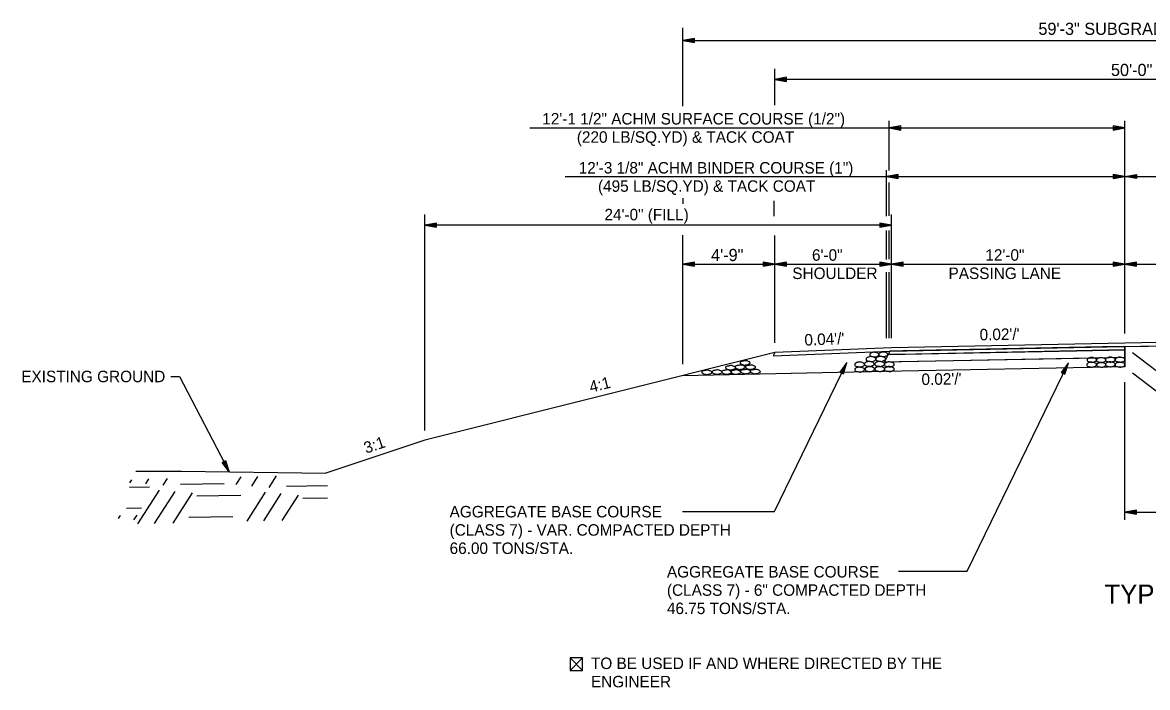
# Model space of a CAD drawing. Extents: x 1398183 to 1398373, y 1967240 to 1968889.
# Drawn here: x 1398188 to 1398245.9, y 1968019.2 to 1968053.4 of the extents above; entities that cross this region are included whole.
import ezdxf

# ---------------------------------------------------------------- set-up
doc = ezdxf.new("R2010")
doc.units = 0
for name, color, linetype in [('1', 7, 'Continuous'), ('10', 7, 'Continuous'), ('19', 7, 'Continuous'), ('42', 7, 'Continuous'), ('9', 7, 'Continuous'), ('Level 1', 7, 'Continuous')]:
    doc.layers.add(name, color=color, linetype=linetype)

# ---------------------------------------------------------------- blocks, each defined once
blk = doc.blocks.new('ROCKS')
at = {"layer": '1'}
blk.add_spline([(0.013, 0.06), (0.053, 0.053), (0.107, 0.033), (0.133, 0.013), (0.133, -0.007), (0.12, -0.033), (0.107, -0.04), (0.073, -0.053), (0.033, -0.067), (0.013, -0.067), (-0.02, -0.06), (-0.06, -0.053), (-0.087, -0.047), (-0.113, -0.02), (-0.113, -0.007), (-0.107, 0.02), (-0.087, 0.033), (-0.067, 0.047), (-0.033, 0.053), (-0.02, 0.06), (0.013, 0.06)], degree=3, dxfattribs=at)
blk = doc.blocks.new('4TO1 ABC')
at = {"layer": '1', "xscale": 0.1312491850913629, "yscale": 0.1312491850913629, "rotation": 180}
for p in [(0.00175, -0.00875), (-0.03325, -0.0385), (-0.016625, -0.023625), (0, -0.0385), (0.018375, -0.023625), (0.034125, -0.04025), (0.051625, -0.025375), (0.06475, -0.04025), (0.098, -0.04025), (0.133, -0.041125)]:
    blk.add_blockref('ROCKS', p, dxfattribs=at)

msp = doc.modelspace()

# ---------------------------------------------------------------- linework, layer by layer
at = {"layer": '10'}
for p, q in [((1398216.183, 1968020.693), (1398216.824, 1968020.052)), ((1398216.824, 1968020.693), (1398216.183, 1968020.052)), ((1398216.564, 1968020.052), (1398216.576, 1968020.052))]:
    msp.add_line(p, q, dxfattribs=at)
msp.add_lwpolyline([(1398216.576, 1968020.052), (1398216.824, 1968020.052), (1398216.824, 1968020.693), (1398216.183, 1968020.693), (1398216.183, 1968020.052), (1398216.564, 1968020.052)], dxfattribs=at)
at = {"layer": '19'}
for p, q in [((1398221.989, 1968049.063), (1398221.989, 1968053.079)), ((1398222.589, 1968052.54), (1398221.989, 1968052.435)), ((1398221.989, 1968052.435), (1398281.284, 1968052.435)), ((1398221.989, 1968052.435), (1398222.589, 1968052.33)), ((1398222.589, 1968052.485), (1398222.149, 1968052.45)), ((1398222.149, 1968052.42), (1398222.589, 1968052.38)), ((1398222.589, 1968052.33), (1398222.589, 1968052.54)), ((1398226.719, 1968049.101), (1398226.719, 1968050.983)), ((1398227.319, 1968050.54), (1398226.719, 1968050.435)), ((1398276.719, 1968050.435), (1398226.719, 1968050.435)), ((1398226.719, 1968050.435), (1398227.319, 1968050.33)), ((1398227.319, 1968050.485), (1398226.879, 1968050.45)), ((1398226.879, 1968050.42), (1398227.319, 1968050.38)), ((1398227.319, 1968050.33), (1398227.319, 1968050.54)), ((1398232.592, 1968045.744), (1398232.592, 1968048.294)), ((1398233.192, 1968048.04), (1398232.592, 1968047.935)), ((1398233.192, 1968047.985), (1398232.752, 1968047.95)), ((1398233.192, 1968047.83), (1398233.192, 1968048.04)), ((1398244.119, 1968048.04), (1398244.119, 1968047.83)), ((1398244.719, 1968047.935), (1398244.119, 1968048.04)), ((1398244.559, 1968047.95), (1398244.119, 1968047.985)), ((1398244.719, 1968037.367), (1398244.719, 1968048.294)), ((1398214.104, 1968047.935), (1398244.719, 1968047.935)), ((1398232.592, 1968047.935), (1398233.192, 1968047.83)), ((1398232.752, 1968047.92), (1398233.192, 1968047.88)), ((1398244.119, 1968047.83), (1398244.719, 1968047.935)), ((1398244.119, 1968047.88), (1398244.559, 1968047.92)), ((1398232.453, 1968043.399), (1398232.453, 1968045.76)), ((1398215.924, 1968045.435), (1398268.719, 1968045.435)), ((1398233.053, 1968045.54), (1398232.453, 1968045.435)), ((1398232.453, 1968045.435), (1398233.053, 1968045.33)), ((1398232.592, 1968043.417), (1398232.592, 1968045.137)), ((1398233.053, 1968045.485), (1398232.613, 1968045.45)), ((1398232.613, 1968045.42), (1398233.053, 1968045.38)), ((1398233.053, 1968045.33), (1398233.053, 1968045.54)), ((1398244.119, 1968045.54), (1398244.119, 1968045.33)), ((1398244.719, 1968045.435), (1398244.119, 1968045.54)), ((1398244.559, 1968045.45), (1398244.119, 1968045.485)), ((1398244.119, 1968045.33), (1398244.719, 1968045.435)), ((1398244.119, 1968045.38), (1398244.559, 1968045.42)), ((1398244.719, 1968045.435), (1398245.319, 1968045.54)), ((1398245.319, 1968045.33), (1398244.719, 1968045.435)), ((1398244.879, 1968045.45), (1398245.319, 1968045.485)), ((1398245.319, 1968045.38), (1398244.879, 1968045.42)), ((1398245.319, 1968045.54), (1398245.319, 1968045.33)), ((1398221.993, 1968044.039), (1398221.993, 1968044.327)), ((1398226.683, 1968043.409), (1398226.683, 1968044.192)), ((1398208.719, 1968032.387), (1398208.719, 1968043.482)), ((1398232.719, 1968037.127), (1398232.719, 1968043.482)), ((1398209.319, 1968043.04), (1398208.719, 1968042.935)), ((1398232.719, 1968042.935), (1398208.719, 1968042.935)), ((1398208.719, 1968042.935), (1398209.319, 1968042.83)), ((1398209.319, 1968042.985), (1398208.879, 1968042.95)), ((1398208.879, 1968042.92), (1398209.319, 1968042.88)), ((1398209.319, 1968042.83), (1398209.319, 1968043.04)), ((1398232.119, 1968043.04), (1398232.119, 1968042.83)), ((1398232.719, 1968042.935), (1398232.119, 1968043.04)), ((1398232.559, 1968042.95), (1398232.119, 1968042.985)), ((1398232.119, 1968042.83), (1398232.719, 1968042.935)), ((1398232.119, 1968042.88), (1398232.559, 1968042.92)), ((1398221.989, 1968035.796), (1398221.989, 1968042.428)), ((1398226.719, 1968036.887), (1398226.719, 1968042.41)), ((1398232.454, 1968041.179), (1398232.454, 1968042.668)), ((1398232.592, 1968041.183), (1398232.592, 1968042.672)), ((1398222.589, 1968041.039), (1398221.989, 1968040.935)), ((1398222.589, 1968040.829), (1398222.589, 1968041.039)), ((1398226.119, 1968041.04), (1398226.119, 1968040.83)), ((1398226.719, 1968040.934), (1398226.119, 1968041.04)), ((1398227.319, 1968041.039), (1398226.719, 1968040.934)), ((1398227.319, 1968040.829), (1398227.319, 1968041.039)), ((1398232.119, 1968041.04), (1398232.119, 1968040.83)), ((1398232.719, 1968040.934), (1398232.119, 1968041.04)), ((1398233.319, 1968041.04), (1398232.719, 1968040.935)), ((1398233.319, 1968040.83), (1398233.319, 1968041.04)), ((1398244.119, 1968041.04), (1398244.119, 1968040.83)), ((1398244.719, 1968040.935), (1398244.119, 1968041.04)), ((1398245.319, 1968041.04), (1398244.719, 1968040.935)), ((1398245.319, 1968040.83), (1398245.319, 1968041.04)), ((1398221.989, 1968040.935), (1398222.589, 1968040.829)), ((1398221.989, 1968040.934), (1398226.719, 1968040.934)), ((1398222.589, 1968040.984), (1398222.149, 1968040.95)), ((1398222.149, 1968040.92), (1398222.589, 1968040.879)), ((1398226.559, 1968040.949), (1398226.119, 1968040.985)), ((1398226.119, 1968040.83), (1398226.719, 1968040.934)), ((1398226.119, 1968040.88), (1398226.559, 1968040.919)), ((1398226.719, 1968040.934), (1398232.719, 1968040.934)), ((1398226.719, 1968040.934), (1398227.319, 1968040.829)), ((1398227.319, 1968040.984), (1398226.879, 1968040.949)), ((1398226.879, 1968040.919), (1398227.319, 1968040.879)), ((1398232.559, 1968040.949), (1398232.119, 1968040.985)), ((1398232.119, 1968040.83), (1398232.719, 1968040.934)), ((1398232.119, 1968040.88), (1398232.559, 1968040.919)), ((1398232.454, 1968037.127), (1398232.454, 1968040.527)), ((1398232.592, 1968037.127), (1398232.592, 1968040.524)), ((1398232.719, 1968040.935), (1398233.319, 1968040.83)), ((1398232.719, 1968040.935), (1398244.719, 1968040.935)), ((1398233.319, 1968040.985), (1398232.879, 1968040.95)), ((1398232.879, 1968040.92), (1398233.319, 1968040.88)), ((1398244.559, 1968040.95), (1398244.119, 1968040.985)), ((1398244.119, 1968040.83), (1398244.719, 1968040.935)), ((1398244.119, 1968040.88), (1398244.559, 1968040.92)), ((1398244.719, 1968040.935), (1398256.719, 1968040.935)), ((1398244.719, 1968040.935), (1398245.319, 1968040.83)), ((1398245.319, 1968040.985), (1398244.879, 1968040.95)), ((1398244.879, 1968040.92), (1398245.319, 1968040.88)), ((1398226.719, 1968036.387), (1398208.719, 1968031.887)), ((1398226.719, 1968036.387), (1398226.634, 1968036.217)), ((1398232.719, 1968036.627), (1398226.719, 1968036.387)), ((1398232.549, 1968036.287), (1398244.719, 1968036.533)), ((1398232.634, 1968036.457), (1398232.549, 1968036.287)), ((1398243.874, 1968036.516), (1398233.118, 1968036.297)), ((1398244.719, 1968036.533), (1398243.874, 1968036.516)), ((1398244.719, 1968036.7), (1398244.719, 1968036.533)), ((1398244.719, 1968036.533), (1398244.719, 1968036.158)), ((1398244.719, 1968036.158), (1398244.719, 1968036.533)), ((1398245.116, 1968036.397), (1398247.818, 1968034.328)), ((1398226.689, 1968028.218), (1398230.417, 1968035.876)), ((1398230.417, 1968035.876), (1398230.053, 1968035.388)), ((1398230.24, 1968035.295), (1398230.417, 1968035.876)), ((1398232.549, 1968036.287), (1398232.36, 1968035.909)), ((1398232.36, 1968035.909), (1398244.719, 1968036.158)), ((1398236.601, 1968025.146), (1398241.813, 1968035.853)), ((1398241.813, 1968035.853), (1398241.449, 1968035.364)), ((1398241.636, 1968035.272), (1398241.813, 1968035.853)), ((1398242.359, 1968036.107), (1398244.719, 1968036.158)), ((1398244.719, 1968036.158), (1398244.719, 1968035.658)), ((1398230.053, 1968035.388), (1398230.24, 1968035.295)), ((1398230.334, 1968035.74), (1398230.102, 1968035.366)), ((1398230.196, 1968035.318), (1398230.359, 1968035.727)), ((1398241.449, 1968035.364), (1398241.636, 1968035.272)), ((1398241.73, 1968035.716), (1398241.498, 1968035.343)), ((1398241.592, 1968035.294), (1398241.755, 1968035.703)), ((1398245.116, 1968035.354), (1398247.798, 1968033.301)), ((1398244.719, 1968027.794), (1398244.719, 1968034.867)), ((1398208.719, 1968031.887), (1398203.618, 1968030.187)), ((1398198.28, 1968030.739), (1398198.466, 1968030.834)), ((1398198.65, 1968030.255), (1398198.28, 1968030.739)), ((1398198.568, 1968030.39), (1398198.33, 1968030.759)), ((1398198.427, 1968030.81), (1398198.589, 1968030.404)), ((1398198.466, 1968030.834), (1398198.65, 1968030.255)), ((1398245.319, 1968028.289), (1398244.719, 1968028.184)), ((1398245.319, 1968028.079), (1398245.319, 1968028.289)), ((1398221.961, 1968028.218), (1398226.689, 1968028.218)), ((1398244.719, 1968028.184), (1398245.319, 1968028.079)), ((1398244.719, 1968028.184), (1398268.719, 1968028.184)), ((1398245.319, 1968028.234), (1398244.879, 1968028.199)), ((1398244.879, 1968028.169), (1398245.319, 1968028.129)), ((1398233.073, 1968025.146), (1398236.601, 1968025.146))]:
    msp.add_line(p, q, dxfattribs=at)
for points in [[(1398226.634, 1968036.217), (1398232.634, 1968036.457), (1398256.719, 1968036.941), (1398268.804, 1968036.697), (1398276.804, 1968036.377), (1398276.719, 1968036.547), (1398268.719, 1968036.867), (1398256.719, 1968037.107), (1398232.719, 1968036.627), (1398226.719, 1968036.387)], [(1398232.634, 1968036.457), (1398232.549, 1968036.287), (1398233.362, 1968036.304), (1398242.232, 1968036.483), (1398244.719, 1968036.533), (1398244.719, 1968036.7), (1398243.57, 1968036.677), (1398233.303, 1968036.471)]]:
    msp.add_lwpolyline(points, close=True, dxfattribs=at)
for points in [[(1398256.719, 1968037.107), (1398244.719, 1968036.867), (1398232.719, 1968036.627)], [(1398226.634, 1968036.217), (1398232.634, 1968036.457), (1398256.719, 1968036.941), (1398268.804, 1968036.697), (1398276.804, 1968036.377)], [(1398233.118, 1968036.297), (1398232.549, 1968036.287), (1398232.36, 1968035.909)], [(1398232.36, 1968035.909), (1398233.127, 1968035.925), (1398242.359, 1968036.107)], [(1398244.719, 1968035.658), (1398232.36, 1968035.409), (1398221.965, 1968035.199)], [(1398195.651, 1968035.161), (1398196.097, 1968035.161), (1398198.65, 1968030.255)]]:
    msp.add_lwpolyline(points, dxfattribs=at)
at = {"layer": '42'}
for points in [[(1398256.726, 1968036.904), (1398245.032, 1968036.679), (1398244.719, 1968036.7)], [(1398193.849, 1968030.288), (1398196.187, 1968030.288), (1398203.618, 1968030.187)]]:
    msp.add_lwpolyline(points, dxfattribs=at)
at = {"layer": '9'}
for p, q in [((1398199.012, 1968029.602), (1398199.269, 1968030.003)), ((1398199.811, 1968029.528), (1398200.128, 1968030.024)), ((1398200.703, 1968029.457), (1398201.08, 1968030.047)), ((1398193.526, 1968029.469), (1398194.554, 1968029.485)), ((1398193.545, 1968029.697), (1398193.645, 1968029.853)), ((1398194.356, 1968029.64), (1398194.516, 1968029.89)), ((1398195.248, 1968029.568), (1398195.469, 1968029.913)), ((1398196.137, 1968029.626), (1398198.398, 1968029.662)), ((1398201.592, 1968029.515), (1398203.697, 1968029.548)), ((1398193.953, 1968027.582), (1398195.068, 1968029.323)), ((1398194.813, 1968027.602), (1398195.867, 1968029.249)), ((1398195.765, 1968027.625), (1398196.759, 1968029.177)), ((1398196.986, 1968029.016), (1398199.247, 1968029.051)), ((1398199.565, 1968027.715), (1398200.523, 1968029.212)), ((1398200.424, 1968027.736), (1398201.322, 1968029.138)), ((1398201.377, 1968027.759), (1398202.214, 1968029.066)), ((1398202.441, 1968028.905), (1398203.712, 1968028.924)), ((1398193.358, 1968028.387), (1398194.134, 1968028.399)), ((1398192.95, 1968027.859), (1398193.05, 1968028.016)), ((1398193.749, 1968027.786), (1398193.91, 1968028.036)), ((1398196.566, 1968027.93), (1398198.828, 1968027.965))]:
    msp.add_line(p, q, dxfattribs=at)

# ---------------------------------------------------------------- block references
at = {"layer": '19', "xscale": 14.999970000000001, "yscale": -14.999970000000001, "rotation": 180}
msp.add_blockref('4TO1 ABC', (1398225.192, 1968035.985), dxfattribs=at)
at = {"layer": 'Level 1'}
for p, xscale, yscale, rotation in [((1398231.815, 1968036.292), 1.8771740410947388, 1.8771740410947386, -0.173618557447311), ((1398232.275, 1968036.304), 1.849824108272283, 1.8498241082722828, -0.17361855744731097), ((1398231.051, 1968035.781), 2.011654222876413, 2.0116542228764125, -0.17361855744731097), ((1398231.051, 1968035.781), 2.011654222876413, 2.0116542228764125, -0.17361855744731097), ((1398231.548, 1968035.81), 2.011654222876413, 2.0116542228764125, -0.17361855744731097), ((1398231.548, 1968035.81), 2.011654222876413, 2.0116542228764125, -0.17361855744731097), ((1398231.641, 1968036.06), 2.011654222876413, 2.0116542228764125, -0.17361855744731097), ((1398232.084, 1968035.808), 2.011654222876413, 2.0116542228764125, -0.17361855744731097), ((1398232.084, 1968035.808), 2.011654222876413, 2.0116542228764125, -0.17361855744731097), ((1398232.138, 1968036.067), 2.011654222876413, 2.0116542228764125, -0.17361855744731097), ((1398232.138, 1968036.067), 2.011654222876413, 2.0116542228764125, -0.17361855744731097), ((1398232.585, 1968035.787), 2.011654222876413, 2.0116542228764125, -0.17361855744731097), ((1398232.585, 1968035.787), 2.011654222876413, 2.0116542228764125, -0.17361855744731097), ((1398242.988, 1968035.772), 1.9974694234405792, 1.9974694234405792, -0.17361855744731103), ((1398242.997, 1968036.019), 1.907051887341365, 1.9070518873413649, -0.173618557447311), ((1398243.473, 1968036.008), 1.9598639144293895, 1.959863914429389, -0.173618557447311), ((1398243.485, 1968035.763), 1.890205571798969, 1.8902055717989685, -0.17361855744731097), ((1398243.945, 1968035.789), 2.011654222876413, 2.0116542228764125, -0.17361855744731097), ((1398243.954, 1968036.031), 2.011654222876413, 2.0116542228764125, -0.17361855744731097), ((1398244.449, 1968035.771), 2.011654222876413, 2.0116542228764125, -0.17361855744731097), ((1398244.452, 1968036.028), 2.011654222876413, 2.0116542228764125, -0.17361855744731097), ((1398231.057, 1968035.523), 2.011654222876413, 2.0116542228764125, -0.17361855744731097), ((1398231.057, 1968035.523), 2.011654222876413, 2.0116542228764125, -0.17361855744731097), ((1398231.58, 1968035.544), 2.011654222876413, 2.0116542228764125, -0.17361855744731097), ((1398231.58, 1968035.544), 2.011654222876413, 2.0116542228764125, -0.17361855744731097), ((1398232.092, 1968035.548), 2.011654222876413, 2.0116542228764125, -0.17361855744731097), ((1398232.092, 1968035.548), 2.011654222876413, 2.0116542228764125, -0.17361855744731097), ((1398232.585, 1968035.545), 2.011654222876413, 2.0116542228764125, -0.17361855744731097), ((1398232.585, 1968035.545), 2.011654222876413, 2.0116542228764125, -0.17361855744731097)]:
    msp.add_blockref('ROCKS', p, dxfattribs=dict(at, xscale=xscale, yscale=yscale, rotation=rotation))

# ---------------------------------------------------------------- texts
at = {"layer": '10'}
for s, height, p in [('24\'-0" (FILL)', 0.59001, (1398217.95, 1968043.187)), ('6\'-0"', 0.59, (1398228.625, 1968041.109)), ('12\'-0"', 0.59, (1398237.541, 1968041.11)), ('SHOULDER', 0.59, (1398227.612, 1968040.169)), ('PASSING LANE', 0.59001, (1398235.648, 1968040.17)), ('EXISTING GROUND', 0.59001, (1398187.953, 1968034.866))]:
    msp.add_text(s, height=height, dxfattribs=at).set_placement(p)
for s, height, rotation, p in [("0.04'/'", 0.59, 2.29061, (1398228.245, 1968036.744)), ('4:1', 0.59, 14.03624, (1398217.251, 1968034.324)), ('3:1', 0.59, 18.43495, (1398205.688, 1968031.188)), ('TO BE USED IF AND WHERE DIRECTED BY THE ', 0.59001, 360, (1398217.256, 1968020.12)), ('ENGINEER', 0.59, 360, (1398217.256, 1968019.18))]:
    msp.add_text(s, height=height, rotation=rotation, dxfattribs=at).set_placement(p)
at = {"layer": '19'}
for s, height, p in [('59\'-3" SUBGRADE WIDTH', 0.625, (1398240.27, 1968052.722)), ('50\'-0" ACHM SURFACE COURSE (1/2")', 0.625, (1398244.001, 1968050.607)), ('4\'-9"', 0.625, (1398223.432, 1968041.092)), ('TYPICAL SECTION OF IMPROVEMENT', 0.98999, (1398243.666, 1968023.474))]:
    msp.add_text(s, height=height, dxfattribs=at).set_placement(p)
for s, height, rotation, p in [("0.02'/'", 0.59, 1.14576, (1398237.25, 1968037.013)), ("0.02'/'", 0.59, 1.14576, (1398234.262, 1968034.716)), ('AGGREGATE BASE COURSE', 0.59001, 360, (1398209.986, 1968027.915)), ('(CLASS 7) - VAR. COMPACTED DEPTH', 0.59001, 360, (1398209.986, 1968026.975)), ('66.00 TONS/STA.', 0.59001, 360, (1398209.986, 1968026.035)), ('AGGREGATE BASE COURSE', 0.59001, 360, (1398221.163, 1968024.825)), ('(CLASS 7) - 6" COMPACTED DEPTH', 0.59001, 360, (1398221.163, 1968023.885)), ('46.75 TONS/STA.', 0.59001, 360, (1398221.163, 1968022.945))]:
    msp.add_text(s, height=height, rotation=rotation, dxfattribs=at).set_placement(p)
at = {"layer": '42'}
for s, p in [('12\'-1 1/2" ACHM SURFACE COURSE (1/2")', (1398214.752, 1968048.114)), ('(220 LB/SQ.YD) & TACK COAT', (1398216.529, 1968047.174)), ('12\'-3 1/8" ACHM BINDER COURSE (1")', (1398216.626, 1968045.593)), ('(495 LB/SQ.YD) & TACK COAT', (1398217.617, 1968044.653))]:
    msp.add_text(s, height=0.59001, rotation=360, dxfattribs=at).set_placement(p)

doc.saveas('drawing.dxf')
